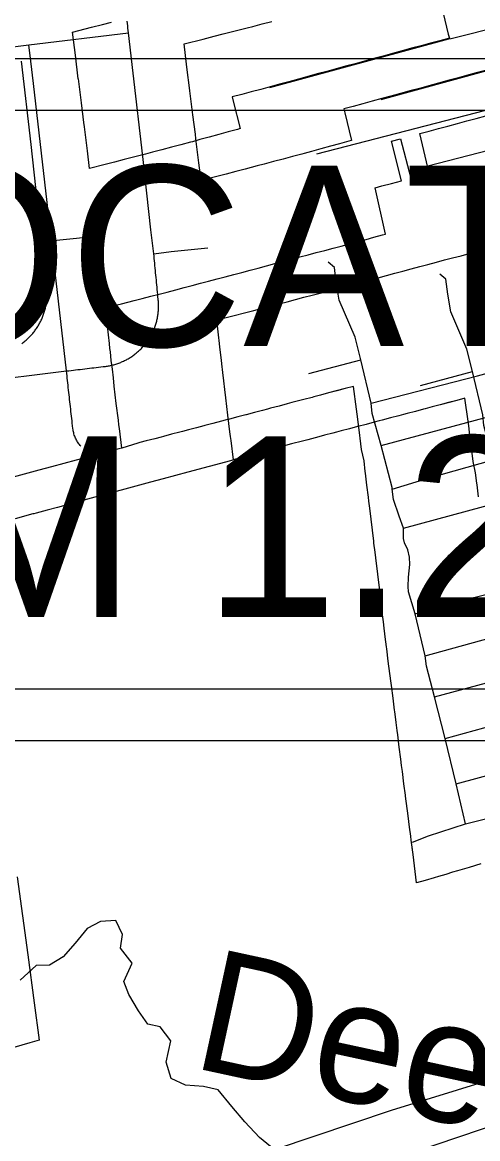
# Model space of a CAD drawing. Extents: x -38.2 to 41.9, y -4 to 24.9.
# Drawn here: x 3.452 to 3.805, y 17.256 to 18.122 of the extents above; entities that cross this region are included whole.
import ezdxf

# ---------------------------------------------------------------- set-up
doc = ezdxf.new("R2010")
doc.units = 0
for name, color, linetype in [('Default', 7, 'Continuous'), ('GM_X_City_Street', 7, 'Continuous'), ('GM_X_Corporation', 7, 'Continuous'), ('GM_X_County_Road', 7, 'Continuous'), ('GM_X_Hydro_Text', 7, 'Continuous'), ('GM_X_Interstate_Location', 7, 'Continuous'), ('GM_X_Minor_River', 7, 'Continuous'), ('GM_X_Minor_River_Text', 7, 'Continuous'), ('GM_X_State_Location', 7, 'Continuous'), ('GM_X_Township_Road', 7, 'Continuous'), ('GM_X_Township_Road_Text', 7, 'Continuous'), ('SH_Border', 7, 'Continuous'), ('SH_Text', 7, 'Continuous')]:
    doc.layers.add(name, color=color, linetype=linetype)

msp = doc.modelspace()

# ---------------------------------------------------------------- linework, layer by layer
at = {"layer": 'Default'}
msp.add_lwpolyline([(3.80795, 17.46923), (3.79886, 17.46652), (3.78986, 17.46384), (3.78581, 17.4627), (3.78072, 17.46113), (3.77507, 17.45944), (3.77161, 17.45841), (3.76458, 17.45633), (3.75809, 17.45446), (3.75527, 17.47661), (3.75387, 17.48761), (3.75349, 17.49067), (3.75257, 17.49776), (3.75144, 17.50657), (3.74948, 17.52174), (3.74937, 17.52266), (3.74827, 17.53136), (3.74706, 17.5409), (3.74647, 17.54561), (3.74585, 17.55039), (3.74467, 17.55986), (3.74346, 17.56935), (3.74303, 17.57265), (3.74225, 17.57886), (3.74116, 17.58749), (3.74104, 17.58848), (3.73983, 17.59779), (3.73857, 17.60753), (3.73834, 17.60939), (3.73736, 17.61704), (3.73613, 17.62654), (3.73492, 17.63602), (3.73473, 17.63753), (3.73369, 17.64545), (3.73262, 17.65444), (3.73257, 17.65493), (3.73146, 17.66447), (3.73065, 17.67137), (3.73037, 17.67379), (3.72925, 17.68342), (3.72795, 17.69402), (3.7279, 17.69435), (3.72693, 17.70237), (3.72588, 17.71109), (3.72503, 17.71804), (3.72484, 17.71955), (3.72379, 17.72807), (3.72275, 17.73668), (3.72173, 17.74513), (3.72104, 17.75073), (3.72069, 17.75365), (3.71955, 17.76309), (3.71841, 17.77244), (3.71824, 17.7737), (3.71729, 17.78186), (3.71533, 17.7907), (3.71478, 17.79507), (3.71343, 17.80589), (3.71195, 17.81824), (3.71151, 17.82195), (3.70902, 17.83963), (3.70272, 17.83796), (3.69633, 17.83628), (3.68987, 17.83457), (3.68357, 17.83291), (3.67829, 17.83152), (3.67701, 17.83118), (3.67067, 17.82951), (3.66435, 17.82784), (3.66139, 17.82706), (3.65779, 17.82611), (3.65147, 17.82444), (3.64494, 17.82272), (3.64255, 17.82208), (3.63874, 17.82107), (3.63237, 17.81939), (3.62605, 17.81773), (3.62574, 17.81765), (3.61947, 17.81599), (3.61305, 17.8143), (3.60962, 17.81339), (3.60676, 17.81263), (3.60025, 17.81092), (3.5939, 17.80924), (3.59307, 17.80902), (3.58739, 17.80753), (3.58114, 17.8059), (3.57667, 17.80472), (3.57463, 17.80419), (3.56819, 17.8025), (3.56197, 17.80087), (3.56015, 17.80039), (3.55529, 17.79912), (3.54857, 17.79736), (3.54367, 17.79607), (3.54204, 17.79564), (3.52961, 17.79184), (3.52722, 17.79124), (3.51077, 17.78681), (3.49431, 17.78239), (3.47502, 17.7772), (3.46531, 17.77457), (3.44259, 17.76841)], dxfattribs=at)
at = {"layer": 'GM_X_City_Street'}
for p, q in [((3.67458, 17.84958), (3.71489, 17.86031)), ((3.78882, 17.5313), (3.95505, 17.57702))]:
    msp.add_line(p, q, dxfattribs=at)
for points in [[(3.74786, 17.72967), (3.74456, 17.73906), (3.74013, 17.75184), (3.73924, 17.75983), (3.73908, 17.76124), (3.73047, 17.79386), (3.72369, 17.81865), (3.72291, 17.82674), (3.71489, 17.86031), (3.71052, 17.87776), (3.69814, 17.90665), (3.69578, 17.9205), (3.69431, 17.932), (3.68956, 17.93594)], [(3.73047, 17.79386), (3.90872, 17.84173), (4.02239, 17.87233), (4.02405, 17.87277), (4.222, 17.92304)], [(3.72291, 17.82674), (3.80534, 17.84779), (3.99077, 17.89861), (4.01401, 17.90626), (4.01599, 17.90671)], [(3.74786, 17.72967), (3.91857, 17.77599), (4.03881, 17.80495), (4.11555, 17.82783)], [(3.73924, 17.75983), (3.76699, 17.76855), (3.81734, 17.78271), (3.91264, 17.80842), (3.91362, 17.80869)], [(3.75683, 17.66332), (3.79395, 17.67387), (3.82967, 17.68268), (4.05389, 17.74393), (4.0578, 17.74496)], [(3.79598, 17.50039), (3.78882, 17.5313), (3.7803, 17.56648), (3.77201, 17.59891), (3.76578, 17.62262), (3.76482, 17.63058), (3.75683, 17.66332), (3.7519, 17.68039), (3.75155, 17.68444), (3.7519, 17.69165), (3.75278, 17.70151), (3.7526, 17.70714), (3.75137, 17.71277), (3.74856, 17.71841), (3.74803, 17.72157), (3.74786, 17.72967)], [(3.77201, 17.59891), (3.95222, 17.64739), (4.07041, 17.67979), (4.19333, 17.71025), (4.24706, 17.72258)], [(3.76482, 17.63058), (3.95834, 17.68412), (4.01137, 17.69881), (4.06202, 17.71207), (4.06403, 17.71259)], [(3.7803, 17.56648), (3.96005, 17.6162), (4.07997, 17.64631)], [(3.7549, 17.48606), (3.76734, 17.49096), (3.79598, 17.50039), (3.91771, 17.53092), (4.09501, 17.57817)]]:
    msp.add_lwpolyline(points, dxfattribs=at)
at = {"layer": 'GM_X_Corporation'}
for points in [[(3.77731, 18.13455), (3.78264, 18.11293), (3.78345, 18.1098), (3.77606, 18.10786), (3.76877, 18.10589), (3.76148, 18.10393), (3.75417, 18.10195), (3.74683, 18.09996), (3.73938, 18.09793), (3.73219, 18.09597), (3.72489, 18.09398), (3.71771, 18.09203), (3.71036, 18.09003), (3.70296, 18.08801), (3.69576, 18.08605), (3.68848, 18.08407), (3.68103, 18.08204), (3.67373, 18.08005), (3.66642, 18.07806), (3.65903, 18.07605), (3.65174, 18.07406), (3.64468, 18.07214), (3.63722, 18.07011), (3.62978, 18.06808), (3.62248, 18.06609), (3.61505, 18.06429), (3.61587, 18.06105), (3.62121, 18.03966), (3.61914, 18.03909), (3.61192, 18.0371), (3.60489, 18.03516), (3.59735, 18.03308), (3.59013, 18.0311), (3.58438, 18.02952), (3.58272, 18.02908), (3.57537, 18.02714), (3.56808, 18.02522), (3.56071, 18.02328), (3.55334, 18.02135), (3.5479, 18.01991), (3.53874, 18.01751), (3.53148, 18.0156), (3.52402, 18.01363), (3.51674, 18.01175), (3.5046, 18.00861), (3.50289, 18.02233), (3.50056, 18.04094), (3.50013, 18.04443), (3.49823, 18.05956), (3.49589, 18.07817), (3.49587, 18.07833), (3.49358, 18.09654), (3.49132, 18.11457), (3.50604, 18.11834), (3.51456, 18.12052), (3.52155, 18.12231)], [(3.80795, 17.46923), (3.79886, 17.46652), (3.78986, 17.46384), (3.78581, 17.4627), (3.78072, 17.46113), (3.77507, 17.45944), (3.77161, 17.45841), (3.76458, 17.45633), (3.75809, 17.45446), (3.75527, 17.47661), (3.75432, 17.48409), (3.75387, 17.48761), (3.75349, 17.49067), (3.75257, 17.49776), (3.75144, 17.50657), (3.74948, 17.52174), (3.74937, 17.52266), (3.74827, 17.53136), (3.74706, 17.5409), (3.74647, 17.54561), (3.74585, 17.55039), (3.74467, 17.55986), (3.74346, 17.56935), (3.74303, 17.57265), (3.74225, 17.57886), (3.74116, 17.58749), (3.74104, 17.58848), (3.73983, 17.59779), (3.73857, 17.60753), (3.73834, 17.60939), (3.73736, 17.61704), (3.73613, 17.62654), (3.73492, 17.63602), (3.73473, 17.63753), (3.73369, 17.64545), (3.73262, 17.65444), (3.73257, 17.65493), (3.73146, 17.66447), (3.73065, 17.67137), (3.73037, 17.67379), (3.72925, 17.68342), (3.72795, 17.69402), (3.7279, 17.69435), (3.72693, 17.70237), (3.72588, 17.71109), (3.72503, 17.71804), (3.72484, 17.71955), (3.72379, 17.72807), (3.72275, 17.73668), (3.72173, 17.74513), (3.72104, 17.75073), (3.72069, 17.75365), (3.71955, 17.76309), (3.71841, 17.77244), (3.71824, 17.7737), (3.71729, 17.78186), (3.71533, 17.7907), (3.71478, 17.79507), (3.71343, 17.80589), (3.71195, 17.81824), (3.71151, 17.82195), (3.70902, 17.83963), (3.70272, 17.83796), (3.68987, 17.83457), (3.68357, 17.83291), (3.67829, 17.83152), (3.67701, 17.83118), (3.67067, 17.82951), (3.66435, 17.82784), (3.66139, 17.82706), (3.65779, 17.82611), (3.65147, 17.82444), (3.64494, 17.82272), (3.64255, 17.82208), (3.63874, 17.82107), (3.63237, 17.81939), (3.62605, 17.81773), (3.62574, 17.81765), (3.61947, 17.81599), (3.61305, 17.8143), (3.60962, 17.81339), (3.60676, 17.81263), (3.60025, 17.81092), (3.5939, 17.80924), (3.59307, 17.80902), (3.58739, 17.80753), (3.58114, 17.8059), (3.57667, 17.80472), (3.57463, 17.80419), (3.56819, 17.8025), (3.56197, 17.80087), (3.56015, 17.80039), (3.55529, 17.79912), (3.54857, 17.79736), (3.54367, 17.79607), (3.54204, 17.79564), (3.52961, 17.79184), (3.52773, 17.80692), (3.52736, 17.80995), (3.5269, 17.81353), (3.5253, 17.82649), (3.52446, 17.83322), (3.52363, 17.83995), (3.52301, 17.84635), (3.52223, 17.85308), (3.52145, 17.85972), (3.52069, 17.8664), (3.52037, 17.86914), (3.51991, 17.87308), (3.51915, 17.87968), (3.51862, 17.88445), (3.51838, 17.88658), (3.51682, 17.9004), (3.5261, 17.90282), (3.52927, 17.90364), (3.53919, 17.90622), (3.54546, 17.90784), (3.55209, 17.90957), (3.55844, 17.91122), (3.56476, 17.91286), (3.57134, 17.91459), (3.5778, 17.91628), (3.58414, 17.91795), (3.59054, 17.91964), (3.59681, 17.92129), (3.60344, 17.92303), (3.60973, 17.92469), (3.61629, 17.92641), (3.62263, 17.92808), (3.62914, 17.92979), (3.63535, 17.93145), (3.64176, 17.93318), (3.64815, 17.93489), (3.65476, 17.93667), (3.66103, 17.93835), (3.66749, 17.94006), (3.67398, 17.94179), (3.6803, 17.94345), (3.68688, 17.94519), (3.69332, 17.94692), (3.6995, 17.94853), (3.70605, 17.95026), (3.7124, 17.95195), (3.71886, 17.95367), (3.72499, 17.95533), (3.73171, 17.95714), (3.73403, 17.95777), (3.72583, 17.99373), (3.73121, 17.99518), (3.73855, 17.99715), (3.74626, 17.99923), (3.73856, 18.02984), (3.74557, 18.03174), (3.75353, 18.00118), (3.76063, 18.00309), (3.76776, 18.00501), (3.76053, 18.0358), (3.7678, 18.03776), (3.77504, 18.03971), (3.78233, 18.04167), (3.78972, 18.04366), (3.7971, 18.04565), (3.80427, 18.04758), (3.81175, 18.04953)]]:
    msp.add_lwpolyline(points, dxfattribs=at)
at = {"layer": 'GM_X_County_Road'}
for points in [[(3.80603, 17.7539), (3.80489, 17.76326), (3.80472, 17.76452), (3.80377, 17.77267), (3.8018, 17.78152), (3.80126, 17.78588), (3.79991, 17.7967), (3.79843, 17.80905), (3.79799, 17.81276), (3.7955, 17.83044), (3.7892, 17.82877), (3.78281, 17.82709), (3.77634, 17.82538), (3.77005, 17.82372), (3.76477, 17.82233), (3.76349, 17.82199), (3.75715, 17.82032), (3.75083, 17.81865), (3.74787, 17.81787), (3.74427, 17.81692), (3.73795, 17.81525), (3.73142, 17.81353), (3.72903, 17.81289), (3.72521, 17.81188), (3.71885, 17.8102), (3.71253, 17.80854), (3.71222, 17.80846), (3.70594, 17.8068), (3.69953, 17.80511), (3.6961, 17.8042), (3.69323, 17.80345), (3.68672, 17.80173), (3.68038, 17.80005), (3.67955, 17.79983), (3.67387, 17.79834), (3.66762, 17.79671), (3.66315, 17.79553), (3.66111, 17.795), (3.65467, 17.79331), (3.64845, 17.79168), (3.64662, 17.7912), (3.64177, 17.78993), (3.63505, 17.78817), (3.63015, 17.78688), (3.62851, 17.78646), (3.61609, 17.78265), (3.6137, 17.78205), (3.59724, 17.77762), (3.58079, 17.7732), (3.5615, 17.76801), (3.55179, 17.76538), (3.52907, 17.75922), (3.51262, 17.75476), (3.49616, 17.7503), (3.47971, 17.74584), (3.47173, 17.74367), (3.46326, 17.74137), (3.46143, 17.74088), (3.46073, 17.74069), (3.44681, 17.73689)], [(3.44841, 17.45915), (3.45662, 17.39877), (3.46168, 17.36157), (3.46545, 17.33237), (3.4584, 17.33033), (3.41643, 17.31819)], [(3.09481, 17.07812), (3.10395, 17.081), (3.11689, 17.08716), (3.13443, 17.10112), (3.14513, 17.10905), (3.15444, 17.11596), (3.16582, 17.12217), (3.18135, 17.127), (3.25129, 17.1476), (3.2794, 17.15456), (3.32772, 17.16909), (3.374, 17.18221), (3.4258, 17.198), (3.47555, 17.20986), (3.51187, 17.20891), (3.61882, 17.23786), (3.73855, 17.27825), (3.8886, 17.32443), (4.01429, 17.36359), (4.14395, 17.403)]]:
    msp.add_lwpolyline(points, dxfattribs=at)
at = {"layer": 'GM_X_Hydro_Text'}
for points in [[(3.81137, 18.08479), (3.80419, 18.08284), (3.79684, 18.08084), (3.78944, 18.07882), (3.78224, 18.07686), (3.77496, 18.07488), (3.76751, 18.07285), (3.76021, 18.07086), (3.7529, 18.06887), (3.74551, 18.06686), (3.73821, 18.06487), (3.73116, 18.06295), (3.7237, 18.06092), (3.71626, 18.05889), (3.70896, 18.0569), (3.70153, 18.0551), (3.70235, 18.05186), (3.70769, 18.03047), (3.70561, 18.0299), (3.6984, 18.02791), (3.69136, 18.02597), (3.68382, 18.0239), (3.67661, 18.02191), (3.67086, 18.02033), (3.6692, 18.01989), (3.66185, 18.01795), (3.65455, 18.01603), (3.64719, 18.0141), (3.63982, 18.01216), (3.63438, 18.01072), (3.62522, 18.00832), (3.61796, 18.00641), (3.61049, 18.00444), (3.60321, 18.00256), (3.59108, 17.99942), (3.58937, 18.01314), (3.58704, 18.03176), (3.58661, 18.03524), (3.58471, 18.05037), (3.58237, 18.06898), (3.58235, 18.06914), (3.58006, 18.08735), (3.5778, 18.10539), (3.59252, 18.10915), (3.60104, 18.11133), (3.60803, 18.11312), (3.62372, 18.11713), (3.62665, 18.11788), (3.63101, 18.11899), (3.63835, 18.12087), (3.64585, 18.12275)], [(3.80603, 17.7539), (3.80489, 17.76326), (3.80472, 17.76452), (3.80377, 17.77267), (3.8018, 17.78152), (3.80126, 17.78588), (3.79991, 17.7967), (3.79843, 17.80905), (3.79799, 17.81276), (3.7955, 17.83044), (3.7892, 17.82877), (3.77634, 17.82538), (3.77005, 17.82372), (3.76477, 17.82233), (3.76349, 17.82199), (3.75715, 17.82032), (3.75083, 17.81865), (3.74787, 17.81787), (3.74427, 17.81692), (3.73795, 17.81525), (3.73142, 17.81353), (3.72903, 17.81289), (3.72521, 17.81188), (3.71885, 17.8102), (3.71253, 17.80854), (3.71222, 17.80846), (3.70594, 17.8068), (3.69953, 17.80511), (3.6961, 17.8042), (3.69323, 17.80345), (3.68672, 17.80173), (3.68038, 17.80005), (3.67955, 17.79983), (3.67387, 17.79834), (3.66762, 17.79671), (3.66315, 17.79553), (3.66111, 17.795), (3.65467, 17.79331), (3.64845, 17.79168), (3.64662, 17.7912), (3.64177, 17.78993), (3.63505, 17.78817), (3.63015, 17.78688), (3.62851, 17.78646), (3.61609, 17.78265), (3.61421, 17.79773), (3.61383, 17.80076), (3.61338, 17.80435), (3.61178, 17.8173), (3.61094, 17.82403), (3.61011, 17.83076), (3.60949, 17.83716), (3.6087, 17.84389), (3.60793, 17.85053), (3.60717, 17.85721), (3.60684, 17.85996), (3.60638, 17.86389), (3.60562, 17.87049), (3.6051, 17.87526), (3.60486, 17.87739), (3.6033, 17.89122), (3.61258, 17.89363), (3.61575, 17.89445), (3.62567, 17.89703), (3.63194, 17.89865), (3.63857, 17.90038), (3.64491, 17.90203), (3.65123, 17.90367), (3.65782, 17.9054), (3.66428, 17.90709), (3.67062, 17.90877), (3.67701, 17.91045), (3.68329, 17.9121), (3.68991, 17.91384), (3.69621, 17.9155), (3.70277, 17.91722), (3.70911, 17.91889), (3.71562, 17.9206), (3.72182, 17.92226), (3.72824, 17.92399), (3.73463, 17.9257), (3.74123, 17.92748), (3.74751, 17.92916), (3.75397, 17.93087), (3.76046, 17.9326), (3.76678, 17.93426), (3.77336, 17.936), (3.7798, 17.93773), (3.78597, 17.93934), (3.79253, 17.94107), (3.79888, 17.94276), (3.80534, 17.94448), (3.81147, 17.94614)]]:
    msp.add_lwpolyline(points, dxfattribs=at)
at = {"layer": 'GM_X_Interstate_Location'}
msp.add_line((3.76106, 17.84039), (3.80136, 17.85112), dxfattribs=at)
msp.add_lwpolyline([(3.83433, 17.72048), (3.83104, 17.72987), (3.8266, 17.74265), (3.82571, 17.75064), (3.82556, 17.75205), (3.81695, 17.78467), (3.81017, 17.80946), (3.80939, 17.81755), (3.80136, 17.85112), (3.797, 17.86857), (3.78462, 17.89746), (3.78226, 17.91131), (3.78078, 17.92281), (3.77604, 17.92675)], dxfattribs=at)
at = {"layer": 'GM_X_Minor_River'}
for points in [[(3.65042, 17.24524), (3.63641, 17.25705), (3.62505, 17.26923), (3.61483, 17.28104), (3.60424, 17.29398), (3.59286, 17.29667), (3.57881, 17.29747), (3.56782, 17.30282), (3.56405, 17.31536), (3.56752, 17.33205), (3.55919, 17.34271), (3.54971, 17.34502), (3.54252, 17.35529), (3.53497, 17.36784), (3.5312, 17.3781), (3.53769, 17.39214), (3.52861, 17.40393), (3.53016, 17.41456), (3.52487, 17.42521), (3.5131, 17.42448), (3.50283, 17.41919)], [(3.50283, 17.41919), (3.49331, 17.40783), (3.48417, 17.39723), (3.47352, 17.3908), (3.46327, 17.39045), (3.45071, 17.3791)]]:
    msp.add_lwpolyline(points, dxfattribs=at)
at = {"layer": 'GM_X_State_Location'}
msp.add_line((3.4576, 18.10477), (3.53475, 18.11393), dxfattribs=at)
for points in [[(3.50623, 17.85396), (3.508, 17.85417), (3.50978, 17.85438), (3.51156, 17.85459), (3.51333, 17.8548), (3.5151, 17.85502), (3.51688, 17.85523), (3.51769, 17.85534), (3.5185, 17.85546), (3.5193, 17.8556), (3.52011, 17.85575), (3.52091, 17.85592), (3.5217, 17.85609), (3.52249, 17.85628), (3.52328, 17.85649), (3.52407, 17.85671), (3.52485, 17.85695), (3.52563, 17.85719), (3.52641, 17.85745), (3.52717, 17.85773), (3.52794, 17.85802), (3.52869, 17.85832), (3.52945, 17.85863), (3.5302, 17.85896), (3.53094, 17.85929), (3.53168, 17.85965), (3.5324, 17.86001), (3.53313, 17.86039), (3.53385, 17.86078), (3.53456, 17.86118), (3.53526, 17.8616), (3.53596, 17.86202), (3.53664, 17.86246), (3.53732, 17.86291), (3.538, 17.86337), (3.53866, 17.86385), (3.53932, 17.86434), (3.53997, 17.86483), (3.54061, 17.86534), (3.54123, 17.86586), (3.54185, 17.86639), (3.54247, 17.86693), (3.54307, 17.86748), (3.54366, 17.86804), (3.54425, 17.86861), (3.54482, 17.86919), (3.54538, 17.86979), (3.54593, 17.87038), (3.54648, 17.871), (3.54701, 17.87161), (3.54753, 17.87224), (3.54804, 17.87288), (3.54853, 17.87353), (3.54902, 17.87419), (3.5495, 17.87484), (3.54996, 17.87551), (3.55041, 17.8762), (3.55085, 17.87688), (3.55128, 17.87758), (3.5517, 17.87828), (3.5521, 17.87899), (3.55249, 17.87971), (3.55287, 17.88043), (3.55324, 17.88116), (3.55359, 17.8819), (3.55393, 17.88264), (3.55426, 17.88338), (3.55458, 17.88413), (3.55488, 17.88489), (3.55517, 17.88566), (3.55544, 17.88643), (3.5557, 17.8872), (3.55595, 17.88797), (3.55619, 17.88876), (3.55641, 17.88955), (3.55662, 17.89033), (3.55682, 17.89112), (3.557, 17.89192), (3.55717, 17.89272), (3.55731, 17.89352), (3.55746, 17.89432), (3.55758, 17.89513), (3.55769, 17.89594), (3.55779, 17.89675), (3.55787, 17.89756), (3.55794, 17.89838), (3.558, 17.89919), (3.55803, 17.9), (3.55806, 17.90082), (3.55807, 17.90164), (3.55807, 17.90245), (3.55806, 17.90327), (3.55803, 17.90409), (3.55799, 17.9049), (3.55792, 17.90571), (3.55785, 17.90653), (3.55777, 17.90734), (3.55759, 17.9092), (3.55741, 17.91106), (3.55723, 17.91292), (3.55705, 17.91477), (3.55687, 17.91663), (3.55669, 17.91849), (3.55651, 17.92035), (3.55633, 17.9222), (3.55615, 17.92406), (3.55597, 17.92592), (3.55579, 17.92778), (3.55561, 17.92964), (3.55543, 17.93149), (3.55525, 17.93335), (3.55506, 17.9352), (3.55488, 17.93706), (3.5547, 17.93892), (3.55453, 17.94078), (3.55435, 17.94264), (3.55212, 17.96111), (3.54587, 18.01807), (3.53842, 18.08267), (3.53475, 18.11393), (3.53455, 18.11574), (3.53434, 18.11754), (3.53414, 18.11935), (3.53393, 18.12116), (3.53373, 18.12296)], [(3.41649, 18.09948), (3.4576, 18.10477)], [(3.4979, 17.79318), (3.49734, 17.79382), (3.4968, 17.79448), (3.49628, 17.79516), (3.49579, 17.79586), (3.49533, 17.79657), (3.49489, 17.7973), (3.49446, 17.79804), (3.49407, 17.79879), (3.4937, 17.79956), (3.49337, 17.80035), (3.49305, 17.80114), (3.49277, 17.80194), (3.49251, 17.80275), (3.49228, 17.80357), (3.49208, 17.80441), (3.4919, 17.80524), (3.49176, 17.80608), (3.49164, 17.80692), (3.49139, 17.80919), (3.49118, 17.81104), (3.49098, 17.81288), (3.49078, 17.81473), (3.49057, 17.81657), (3.49037, 17.81842), (3.49016, 17.82026), (3.48996, 17.82211), (3.48975, 17.82395), (3.48955, 17.8258), (3.48935, 17.82764), (3.48914, 17.82949), (3.48894, 17.83134), (3.48873, 17.83318), (3.48853, 17.83503), (3.48832, 17.83687), (3.48812, 17.83872), (3.48791, 17.84056), (3.48771, 17.84241), (3.48751, 17.84425), (3.4873, 17.8461), (3.4871, 17.84794), (3.48689, 17.84979), (3.48669, 17.85164), (3.46106, 18.07472), (3.45903, 18.092), (3.4576, 18.10477)], [(3.7307, 18.06234), (3.84019, 18.09216), (3.86947, 18.10001), (3.87135, 18.10048)], [(4.02676, 18.07809), (4.02122, 18.07662), (3.98987, 18.0682), (3.76688, 18.01056)], [(3.55435, 17.94264), (3.56793, 17.94428), (3.59629, 17.9471)], [(3.33238, 17.8238), (3.3516, 17.82615), (3.35407, 17.82649), (3.36387, 17.82824), (3.37112, 17.82999), (3.37591, 17.83136), (3.3853, 17.83459), (3.39563, 17.83867), (3.39942, 17.83987), (3.40586, 17.84141), (3.41593, 17.84286), (3.48669, 17.85164), (3.48847, 17.85185), (3.49024, 17.85206), (3.49202, 17.85227), (3.4938, 17.85248), (3.49557, 17.85269), (3.49735, 17.8529), (3.49912, 17.85311), (3.5009, 17.85333), (3.50268, 17.85354), (3.50445, 17.85375), (3.50623, 17.85396)]]:
    msp.add_lwpolyline(points, dxfattribs=at)
at = {"layer": 'GM_X_Township_Road'}
msp.add_line((3.78487, 18.10967), (3.95385, 18.15177), dxfattribs=at)
for points in [[(3.64422, 18.07153), (3.75371, 18.10134), (3.78299, 18.1092), (3.78487, 18.10967)], [(3.45218, 17.87303), (3.45284, 17.87353), (3.45349, 17.87402), (3.45413, 17.87453), (3.45476, 17.87505), (3.45538, 17.87558), (3.45599, 17.87612), (3.45659, 17.87667), (3.45719, 17.87723), (3.45777, 17.8778), (3.45834, 17.87838), (3.45891, 17.87898), (3.45945, 17.87957), (3.46, 17.88019), (3.46053, 17.8808), (3.46105, 17.88143), (3.46156, 17.88207), (3.46206, 17.88272), (3.46254, 17.88337), (3.46302, 17.88403), (3.46349, 17.8847), (3.46393, 17.88539), (3.46437, 17.88607), (3.4648, 17.88677), (3.46522, 17.88747), (3.46562, 17.88818), (3.46601, 17.8889), (3.46639, 17.88962), (3.46676, 17.89035), (3.46711, 17.89109), (3.46746, 17.89183), (3.46779, 17.89257), (3.4681, 17.89332), (3.4684, 17.89408), (3.46869, 17.89484), (3.46897, 17.89562), (3.46923, 17.89639), (3.46948, 17.89716), (3.46971, 17.89795), (3.46994, 17.89873), (3.47015, 17.89952), (3.47034, 17.90031), (3.47052, 17.90111), (3.47069, 17.90191), (3.47084, 17.90271), (3.47098, 17.90351), (3.4711, 17.90432), (3.47122, 17.90513), (3.47131, 17.90594), (3.4714, 17.90675), (3.47146, 17.90756), (3.47152, 17.90838), (3.47156, 17.90919), (3.47158, 17.91001), (3.47159, 17.91083), (3.47159, 17.91164), (3.47158, 17.91246), (3.47155, 17.91327), (3.47151, 17.91409), (3.47145, 17.9149), (3.47138, 17.91572), (3.47129, 17.91653), (3.47111, 17.91839), (3.47093, 17.92025), (3.47075, 17.9221), (3.47057, 17.92396), (3.47039, 17.92582), (3.47021, 17.92768), (3.47003, 17.92954), (3.46985, 17.93139), (3.46967, 17.93325), (3.46949, 17.93511), (3.46931, 17.93697), (3.46913, 17.93883), (3.46895, 17.94068), (3.46877, 17.94254), (3.46859, 17.94439), (3.46841, 17.94625), (3.46823, 17.94811), (3.46805, 17.94997), (3.46787, 17.95182), (3.46564, 17.9703), (3.4594, 18.02726), (3.45195, 18.09186)], [(3.94029, 18.08728), (3.93474, 18.0858), (3.90339, 18.07739), (3.68041, 18.01975)], [(3.46787, 17.95182), (3.48145, 17.95346), (3.50982, 17.95629)]]:
    msp.add_lwpolyline(points, dxfattribs=at)
at = {"layer": 'GM_X_Township_Road_Text'}
msp.add_lwpolyline([(3.18128, 17.06893), (3.19043, 17.07181), (3.20336, 17.07797), (3.22091, 17.09193), (3.2316, 17.09987), (3.24092, 17.10677), (3.2523, 17.11298), (3.26782, 17.11781), (3.33777, 17.13841), (3.36588, 17.14537), (3.4142, 17.1599), (3.46047, 17.17302), (3.51228, 17.18881), (3.56202, 17.20067), (3.59834, 17.19972), (3.7053, 17.22867), (3.82503, 17.26906), (3.97507, 17.31524), (4.10077, 17.3544), (4.23043, 17.39381)], dxfattribs=at)
at = {"layer": 'SH_Border'}
msp.add_lwpolyline([(2.24297, 18.09408), (4.09187, 18.09408), (4.09187, 17.5648), (2.24297, 17.5648)], close=True, dxfattribs=at)
at = {"layer": 'SH_Text'}
msp.add_lwpolyline([(2.28297, 18.05408), (4.09164, 18.05408), (4.09164, 17.6048), (2.28297, 17.6048)], close=True, dxfattribs=at)

# ---------------------------------------------------------------- texts
at = {"layer": 'GM_X_Minor_River_Text'}
msp.add_text('Deer', height=0.094696, rotation=347.77055, dxfattribs=at).set_placement((3.58228, 17.31168))
at = {"layer": 'SH_Text'}
for s, p in [('PROJECT LOCATION', (2.31299, 17.87089)), ('DEL-257, SLM 1.25 ', (2.31299, 17.66089))]:
    msp.add_text(s, height=0.1399997, dxfattribs=at).set_placement(p)

doc.saveas('drawing.dxf')
